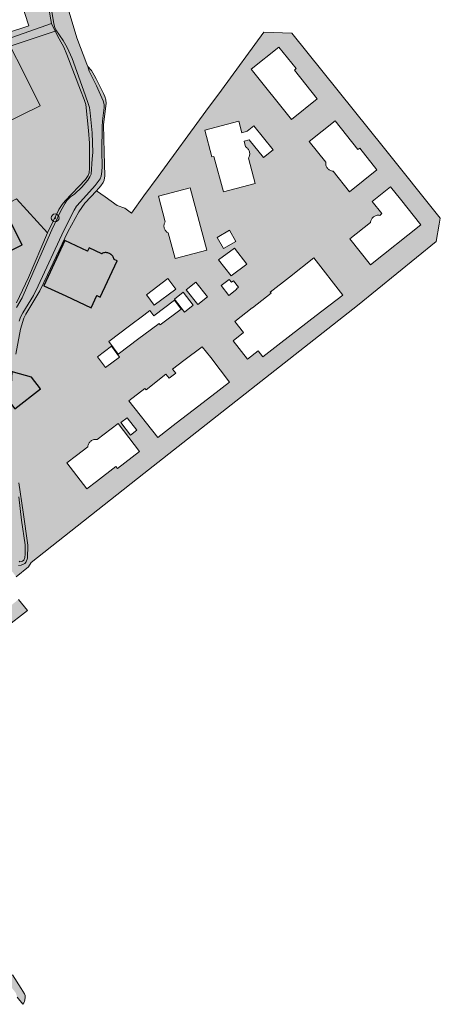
# Model space of a CAD drawing. Header units: metres. Extents: x 90041 to 92106, y 463990 to 466167.
# Tile 1015 of 1021: x 91468 to 91576, y 465233 to 465487. Entities that reach past the tile are written whole.
import ezdxf

# ---------------------------------------------------------------- set-up
doc = ezdxf.new("R2010")
doc.units = ezdxf.units.M
doc.layers.get('0').update_dxf_attribs({"lineweight": 13})
for name, color, linetype, lineweight in [('B-WE-GR-BEPLANTING_CULTUUR_BOSPLANTSOEN-GV', 90, 'Continuous', 13), ('B-WE-GR-BOOM-S', 90, 'Continuous', 13), ('B-WE-IE-TERREINAFSCHEIDING_KUNSTMATIG_HEKWERK-G', 20, 'IE-TERREINAFSCHEIDING_KUNSTMATIG-SO', 13), ('B-WE-OG-BEBOUWING-GV', 7, 'Continuous', 25), ('B-WE-OG-TERREIN_BEGROEID-GV', 7, 'Continuous', 13), ('B-WE-OG-TERREIN_ERF-GV', 7, 'Continuous', 13), ('B-WE-OG-TERREIN_OEVER-GV', 7, 'Continuous', 13), ('B-WE-OG-WATER_SLOOT-GV', 120, 'Continuous', 13), ('B-WE-OG-WEG-GV', 7, 'Continuous', 13)]:
    doc.layers.add(name, color=color, linetype=linetype, lineweight=lineweight)
for name, color, linetype, lineweight, true_color, plot, transparency in [('B-WE-GR-BEPLANTING_CULTUUR_BOSPLANTSOEN-V', 7, 'Continuous', 13, 0x8ca800, False, 0.8), ('B-WE-OG-BEBOUWING-V', 7, 'Continuous', 25, 0xcc646e, False, 0.8), ('B-WE-OG-TERREIN_BEGROEID-V', 7, 'Continuous', 13, 0xc9eb70, False, 0.8), ('B-WE-OG-TERREIN_ERF-V', 7, 'Continuous', 13, 0xffffff, False, 0.8), ('B-WE-OG-TERREIN_OEVER-V', 7, 'Continuous', 13, 0xc9eb70, False, 0.8), ('B-WE-OG-WATER_SLOOT-V', 7, 'Continuous', 13, 0x73e9ff, False, 0.8), ('B-WE-OG-WEG-V', 7, 'Continuous', 13, 0xffffff, False, 0.8)]:
    doc.layers.add(name, color=color, linetype=linetype, lineweight=lineweight, true_color=true_color, plot=plot, transparency=transparency)
doc.styles.add('NLCS-ISO', font='NLCS-ISO.TTF')
doc.linetypes.add('IE-TERREINAFSCHEIDING_KUNSTMATIG-SO', pattern='A,4,[82,NLCS.SHX,S=0.75,R=90,X=0,Y=0],4,-2', length=10)

# ---------------------------------------------------------------- blocks, each defined once
blk = doc.blocks.new('SGR-BOOM_GBKN-SO')
at = {"linetype": 'ByBlock', "lineweight": 18}
h = blk.add_hatch(color=0, dxfattribs=at)
h.dxf.hatch_style = 1
edge = h.paths.add_edge_path()
edge.add_arc((0, 0), 0.25, 0, 360)
at = {"color": 0, "linetype": 'ByBlock', "lineweight": 18}
for radius in [2, 0.25]:
    blk.add_circle((0, 0), radius, dxfattribs=at)
at = {"color": 0, "linetype": 'ByBlock', "lineweight": 18, "style": 'NLCS-ISO'}
blk.add_attdef('SOORT', (2.5, 0), '', height=1.5, dxfattribs=at)

msp = doc.modelspace()

# ---------------------------------------------------------------- hatches: boundary and pattern name
at = {"layer": 'B-WE-GR-BEPLANTING_CULTUUR_BOSPLANTSOEN-V'}
msp.add_hatch(color=256, dxfattribs=at).paths.add_polyline_path([(91485.958, 465455.323), (91485.738, 465458.58), (91485.001, 465465.27), (91484.636, 465466.622), (91483.642, 465468.995), (91480.152, 465478.217), (91479.381, 465480.068), (91478.124, 465482.238), (91477.159, 465484.188), (91465.506, 465480.371), (91468.834, 465473.778), (91473.267, 465464.939), (91448.497, 465452.781), (91445.775, 465451.375), (91454.602, 465434.439), (91467.151, 465440.941), (91475.174, 465432.186), (91478.037, 465438.207), (91478.924, 465439.462), (91479.667, 465440.456), (91484.976, 465445.939), (91485.623, 465446.981), (91485.865, 465447.693), (91485.967, 465448.857)])
at = {"layer": 'B-WE-OG-BEBOUWING-V'}
for points in [[(91445.946, 465414.248), (91446.93, 465414.749), (91447.582, 465413.469), (91443.051, 465411.197), (91442.76, 465410.917), (91442.519, 465410.626), (91442.388, 465410.396), (91442.297, 465409.874), (91442.416, 465409.112), (91443.734, 465406.709), (91441.428, 465405.534), (91440.912, 465406.547), (91433.671, 465402.859), (91433.483, 465402.763), (91435.581, 465398.644), (91442.732, 465402.287), (91442.919, 465401.921), (91449.223, 465405.132), (91449.811, 465403.976), (91453.207, 465405.706), (91453.736, 465404.666), (91461.409, 465408.574), (91457.054, 465417.123), (91458.76, 465417.992), (91459.257, 465417.017), (91466.428, 465420.67), (91463.465, 465426.488), (91468.613, 465429.111), (91465.878, 465434.482), (91448.257, 465425.506), (91448.993, 465424.062), (91442.605, 465420.808)], [(91474.189, 465418.542), (91479.876, 465415.894), (91486.385, 465412.862), (91487.855, 465416.043), (91488.765, 465415.623), (91493.124, 465424.934), (91492.314, 465425.304), (91492.26, 465425.525), (91492.184, 465425.74), (91492.086, 465425.945), (91491.966, 465426.139), (91491.827, 465426.319), (91491.67, 465426.484), (91491.587, 465426.554), (91491.496, 465426.631), (91491.308, 465426.759), (91491.107, 465426.867), (91490.897, 465426.953), (91490.678, 465427.017), (91490.569, 465427.037), (91490.454, 465427.057), (91490.227, 465427.074), (91489.999, 465427.066), (91489.774, 465427.035), (91489.553, 465426.981), (91489.339, 465426.903), (91489.134, 465426.804), (91485.863, 465428.304), (91485.473, 465427.464), (91479.626, 465430.222)], [(91466.384, 465396.237), (91465.905, 465396.368), (91465.511, 465388.294), (91465.837, 465387.873), (91466.696, 465386.764), (91473.375, 465391.941), (91471.034, 465394.962)]]:
    msp.add_hatch(color=256, dxfattribs=at).paths.add_polyline_path(points)
at = {"layer": 'B-WE-OG-TERREIN_BEGROEID-V'}
msp.add_hatch(color=256, dxfattribs=at).paths.add_polyline_path([(91469.975, 465334.737), (91467.621, 465337.577), (91466.658, 465336.778), (91465.681, 465335.995), (91464.691, 465335.228), (91463.688, 465334.479), (91462.673, 465333.746), (91461.646, 465333.031), (91460.606, 465332.333), (91459.555, 465331.652), (91458.493, 465330.99), (91457.42, 465330.345), (91456.336, 465329.719), (91455.241, 465329.111), (91454.137, 465328.521), (91453.467, 465328.178), (91453.023, 465327.951), (91451.899, 465327.399), (91450.766, 465326.866), (91449.433, 465326.3), (91448.894, 465326.021), (91448.364, 465325.725), (91447.843, 465325.413), (91447.331, 465325.086), (91446.83, 465324.743), (91448.987, 465321.849), (91449.568, 465322.31), (91450.162, 465322.754), (91450.769, 465323.181), (91451.388, 465323.59), (91452.019, 465323.98), (91452.661, 465324.352), (91453.314, 465324.705), (91453.976, 465325.039), (91454.648, 465325.353), (91455.329, 465325.648), (91458.114, 465326.781), (91458.77, 465327.041), (91459.417, 465327.322), (91460.055, 465327.621), (91460.684, 465327.941), (91461.303, 465328.279), (91461.912, 465328.636), (91462.509, 465329.012), (91463.094, 465329.406), (91463.667, 465329.817), (91464.227, 465330.246)])
at = {"layer": 'B-WE-OG-TERREIN_ERF-V'}
h = msp.add_hatch(color=256, dxfattribs=at)
h.paths.add_polyline_path([(91429.59, 465419.113), (91435.967, 465422.395), (91435.95, 465422.452), (91435.996, 465423.235), (91435.985, 465424.222), (91444.292, 465428.479), (91443.745, 465429.547), (91446.326, 465430.869), (91446.873, 465429.801), (91454.633, 465434.38), (91454.602, 465434.439), (91445.775, 465451.375), (91448.497, 465452.781), (91473.267, 465464.939), (91468.834, 465473.778), (91465.506, 465480.371), (91477.159, 465484.188), (91476.174, 465486.18), (91432.988, 465470.999), (91432.054, 465470.671), (91421.669, 465492.006), (91406.242, 465484.043), (91411.209, 465474.203), (91405.2, 465471.294), (91404.205, 465473.365), (91395.712, 465469.052), (91393.749, 465473.006), (91391.936, 465476.658), (91391.061, 465478.42), (91390.971, 465478.602), (91382.894, 465474.592), (91383.01, 465474.359), (91384.294, 465471.773), (91378.707, 465468.999), (91385.339, 465455.642), (91381.46, 465453.716), (91380.066, 465457.948), (91379.79, 465458.787), (91374.644, 465457.021), (91375.043, 465455.809), (91372.982, 465455.081), (91372.897, 465455.342), (91372.67, 465455.266), (91361.567, 465451.552), (91364.2, 465443.14), (91364.913, 465443.198), (91365.628, 465443.234), (91366.343, 465443.249), (91367.058, 465443.241), (91367.773, 465443.213), (91368.487, 465443.162), (91369.199, 465443.09), (91369.908, 465442.996), (91370.614, 465442.881), (91371.316, 465442.744), (91372.014, 465442.586), (91372.707, 465442.407), (91371.196, 465437.522), (91371.737, 465437.337), (91372.27, 465437.13), (91372.795, 465436.902), (91373.31, 465436.654), (91373.816, 465436.386), (91374.31, 465436.098), (91374.792, 465435.791), (91375.262, 465435.465), (91375.719, 465435.121), (91376.162, 465434.759), (91376.59, 465434.38), (91377.003, 465433.984), (91377.4, 465433.572), (91377.78, 465433.145), (91378.144, 465432.704), (91378.489, 465432.248), (91378.816, 465431.779), (91379.125, 465431.297), (91379.414, 465430.804), (91379.684, 465430.3), (91379.934, 465429.785), (91380.163, 465429.261), (91380.371, 465428.728), (91380.558, 465428.188), (91380.725, 465427.634), (91380.87, 465427.074), (91380.993, 465426.509), (91381.093, 465425.939), (91381.17, 465425.366), (91381.225, 465424.79), (91381.256, 465424.212), (91381.264, 465423.634), (91381.249, 465423.055), (91381.211, 465422.478), (91381.15, 465421.903), (91381.066, 465421.331), (91380.959, 465420.762), (91380.83, 465420.198), (91380.678, 465419.64), (91380.505, 465419.088), (91380.309, 465418.544), (91380.092, 465418.008), (91379.853, 465417.481), (91379.594, 465416.964), (91379.314, 465416.457), (91379.014, 465415.962), (91378.695, 465415.48), (91378.357, 465415.011), (91378, 465414.555), (91377.626, 465414.114), (91377.234, 465413.689), (91376.825, 465413.279), (91376.401, 465412.886), (91375.961, 465412.511), (91375.506, 465412.153), (91375.038, 465411.813), (91374.556, 465411.493), (91374.062, 465411.192), (91374.148, 465411.015), (91377.381, 465404.411), (91393.548, 465412.324), (91396.038, 465406.48), (91390.595, 465403.701), (91391.494, 465401.722), (91394.503, 465403.219), (91396.246, 465401.775), (91405.065, 465391.001), (91410.401, 465394.737), (91422.288, 465403.706), (91421.081, 465406.036), (91412.559, 465422.491), (91412.96, 465422.698), (91412.006, 465424.743), (91410.725, 465424.064), (91408.985, 465423.218), (91408.953, 465423.283), (91405.891, 465429.386), (91407.536, 465430.247), (91407.944, 465430.459), (91408.653, 465430.826), (91411.271, 465432.183), (91410.559, 465433.69), (91410.199, 465433.505), (91393.841, 465465.479), (91400.008, 465468.541), (91401.371, 465465.851), (91406.669, 465468.586), (91406.211, 465469.191), (91412.424, 465472.19), (91417.949, 465461.275), (91423.213, 465464.049), (91425.284, 465459.927), (91432.976, 465463.792), (91433.569, 465462.626), (91437.256, 465455.37), (91439.665, 465450.583), (91432.324, 465446.853), (91434.147, 465443.043), (91423.374, 465437.639), (91427.406, 465429.65), (91420.899, 465426.404), (91423.566, 465421.294), (91427.533, 465423.129)])
h.paths.add_polyline_path([(91383.754, 465473.305), (91386.284, 465474.615), (91387.708, 465471.867), (91385.177, 465470.556)], flags=16)
h.paths.add_polyline_path([(91450.759, 465457.022), (91447.26, 465455.189), (91440.662, 465467.787), (91454.895, 465475.241), (91458.255, 465468.825), (91461.699, 465470.629), (91466.067, 465462.289), (91451.889, 465454.864)], flags=16)
h = msp.add_hatch(color=256, dxfattribs=at)
h.paths.add_polyline_path([(91576.18, 465434.419), (91576.445, 465435.941), (91562.062, 465453.936), (91538.175, 465483.721), (91530.937, 465483.975), (91519.991, 465468.982), (91515.98, 465463.531), (91503.722, 465446.738), (91500, 465441.709), (91496.765, 465437.291), (91495.123, 465438.511), (91493.127, 465439.235), (91490.026, 465441.486), (91487.752, 465443.058), (91484.798, 465439.832), (91483.241, 465437.63), (91480.404, 465432.417), (91475.143, 465421.345), (91473.185, 465417.223), (91469.561, 465411.23), (91469.009, 465410.14), (91468.208, 465407.316), (91467.005, 465400.834), (91466.384, 465396.237), (91471.034, 465394.962), (91473.375, 465391.941), (91466.696, 465386.764), (91465.837, 465387.873), (91465.575, 465383.752), (91465.521, 465382.683), (91466.088, 465378.092), (91466.935, 465372.43), (91467.764, 465367.719), (91468.86, 465360.153), (91470.047, 465351.637), (91470.003, 465348.238), (91469.665, 465347.29), (91469.306, 465346.887), (91468.353, 465346.441), (91467.663, 465346.327), (91467.332, 465346.543), (91467.045, 465348.471), (91464.603, 465346.695), (91467.058, 465343.431), (91470.251, 465346.046), (91470.885, 465347.159), (91500, 465370.075), (91555.079, 465413.427), (91575.397, 465429.925)])
h.paths.add_polyline_path([(91563.6, 465444.09), (91566.146, 465440.889), (91571.445, 465434.229), (91558.419, 465423.964), (91553.12, 465430.611), (91558.459, 465434.825), (91558.482, 465435.036), (91558.526, 465435.243), (91558.593, 465435.444), (91558.68, 465435.637), (91558.787, 465435.82), (91558.914, 465435.99), (91559.057, 465436.146), (91559.216, 465436.286), (91559.39, 465436.409), (91559.575, 465436.512), (91559.77, 465436.595), (91559.973, 465436.656), (91560.181, 465436.696), (91560.392, 465436.714), (91560.604, 465436.709), (91560.814, 465436.682), (91561.397, 465437.142), (91558.831, 465440.295)], flags=16)
h.paths.add_polyline_path([(91527.692, 465474.404), (91534.802, 465480.096), (91539.253, 465474.556), (91538.813, 465474.176), (91544.715, 465466.785), (91538.065, 465461.444)], flags=16)
h.paths.add_polyline_path([(91490.101, 465397.459), (91488.051, 465400.228), (91491.619, 465402.908), (91493.687, 465400.113)], flags=16)
h.paths.add_polyline_path([(91479.876, 465415.894), (91474.189, 465418.542), (91479.626, 465430.222), (91485.473, 465427.464), (91485.863, 465428.304), (91489.134, 465426.804), (91489.339, 465426.903), (91489.553, 465426.981), (91489.774, 465427.035), (91489.999, 465427.066), (91490.227, 465427.074), (91490.454, 465427.057), (91490.569, 465427.037), (91490.678, 465427.017), (91490.897, 465426.953), (91491.107, 465426.867), (91491.308, 465426.759), (91491.496, 465426.631), (91491.587, 465426.554), (91491.67, 465426.484), (91491.827, 465426.319), (91491.966, 465426.139), (91492.086, 465425.945), (91492.184, 465425.74), (91492.26, 465425.525), (91492.314, 465425.304), (91493.124, 465424.934), (91488.765, 465415.623), (91487.855, 465416.043), (91486.385, 465412.862)], flags=16)
h.paths.add_polyline_path([(91522.6, 465419.413), (91523.07, 465419.772), (91524.376, 465418.15), (91523.865, 465417.759), (91523.97, 465417.62), (91521.891, 465416.032), (91519.944, 465418.583), (91522.022, 465420.169)], flags=16)
h.paths.add_polyline_path([(91495.673, 465384.464), (91498.152, 465381.229), (91496.565, 465380.012), (91494.086, 465383.247)], flags=16)
h.paths.add_polyline_path([(91523.726, 465429.925), (91520.517, 465428.101), (91518.866, 465431.003), (91522.076, 465432.828)], flags=16)
h.paths.add_polyline_path([(91493.331, 465382.977), (91498.861, 465375.749), (91493.201, 465371.408), (91492.791, 465371.868), (91487.791, 465368.007), (91485.322, 465366.116), (91480.151, 465372.866), (91482.62, 465374.757), (91485.547, 465377.005), (91485.573, 465377.217), (91485.621, 465377.424), (91485.691, 465377.626), (91485.782, 465377.819), (91485.892, 465378.001), (91486.022, 465378.171), (91486.168, 465378.326), (91486.33, 465378.464), (91486.506, 465378.585), (91486.694, 465378.686), (91486.891, 465378.767), (91487.096, 465378.827), (91487.306, 465378.865), (91487.519, 465378.88), (91487.732, 465378.873), (91487.943, 465378.843)], flags=16)
h.paths.add_polyline_path([(91517.484, 465390.123), (91512.745, 465386.463), (91508.352, 465383.07), (91503.573, 465379.379), (91496.11, 465388.861), (91500.272, 465392.056), (91500.558, 465391.679), (91505.671, 465395.748), (91506.531, 465394.672), (91508.219, 465396.015), (91507.406, 465397.037), (91510.338, 465399.239), (91515.058, 465402.785), (91517.228, 465400.007), (91522.106, 465393.692)], flags=16)
h.paths.add_polyline_path([(91504.228, 465408.42), (91503.929, 465408.819), (91500, 465405.868), (91498.703, 465404.894), (91493.38, 465400.896), (91490.929, 465404.159), (91496.252, 465408.157), (91500, 465410.972), (91501.55, 465412.136), (91502.567, 465410.781), (91507.894, 465414.781), (91509.626, 465412.475)], flags=16)
h.paths.add_polyline_path([(91532.805, 465416.59), (91532.575, 465416.886), (91537.531, 465420.766), (91543.847, 465425.71), (91551.337, 465416.137), (91544.467, 465410.893), (91539.915, 465407.352), (91535.339, 465403.792), (91530.711, 465400.192), (91529.501, 465401.747), (91526.691, 465399.561), (91522.983, 465404.328), (91525.706, 465406.446), (91523.465, 465409.327), (91527.962, 465412.824), (91528.004, 465412.857)], flags=16)
h.paths.add_polyline_path([(91510.929, 465417.472), (91513.369, 465419.425), (91516.388, 465415.653), (91513.948, 465413.7)], flags=16)
h.paths.add_polyline_path([(91510.482, 465411.74), (91507.886, 465415.072), (91510.154, 465416.838), (91512.749, 465413.506)], flags=16)
h.paths.add_polyline_path([(91526.95, 465451.469), (91528.668, 465444.889), (91520.515, 465442.74), (91518.074, 465451.9), (91517.494, 465451.76), (91515.683, 465458.641), (91524.474, 465460.952), (91525.24, 465458.02), (91526.6, 465458.375), (91528.33, 465459.777), (91533.341, 465453.597), (91530.88, 465451.602), (91527.19, 465456.153), (91525.82, 465455.795), (91526.192, 465454.372), (91526.376, 465454.267), (91526.549, 465454.143), (91526.707, 465454.002), (91526.849, 465453.844), (91526.973, 465453.673), (91527.079, 465453.489), (91527.165, 465453.294), (91527.229, 465453.092), (91527.272, 465452.885), (91527.292, 465452.673), (91527.29, 465452.461), (91527.265, 465452.251), (91527.218, 465452.044), (91527.149, 465451.843), (91527.06, 465451.651)], flags=16)
h.paths.add_polyline_path([(91505.51, 465435.037), (91503.754, 465441.607), (91511.964, 465443.809), (91516.257, 465427.747), (91508.04, 465425.568), (91506.284, 465432.139), (91506.099, 465432.243), (91505.926, 465432.366), (91505.767, 465432.506), (91505.624, 465432.663), (91505.499, 465432.834), (91505.392, 465433.017), (91505.306, 465433.211), (91505.24, 465433.413), (91505.196, 465433.62), (91505.175, 465433.831), (91505.176, 465434.043), (91505.2, 465434.254), (91505.245, 465434.461), (91505.313, 465434.662), (91505.401, 465434.855)], flags=16)
h.paths.add_polyline_path([(91549.316, 465461.055), (91555.208, 465453.665), (91555.688, 465454.035), (91560.119, 465448.465), (91552.999, 465442.794), (91548.778, 465448.094), (91548.57, 465448.123), (91548.366, 465448.173), (91548.168, 465448.243), (91547.978, 465448.333), (91547.799, 465448.441), (91547.631, 465448.567), (91547.477, 465448.71), (91547.338, 465448.867), (91547.216, 465449.038), (91547.111, 465449.22), (91547.026, 465449.412), (91546.96, 465449.611), (91546.915, 465449.816), (91546.891, 465450.025), (91546.888, 465450.235), (91546.907, 465450.444), (91542.666, 465455.764)], flags=16)
h.paths.add_polyline_path([(91522.489, 465421.044), (91519.277, 465425.176), (91523.393, 465428.227), (91526.573, 465424.127)], flags=16)
h.paths.add_polyline_path([(91500.659, 465416.21), (91506.137, 465420.382), (91508.206, 465417.68), (91502.677, 465413.475), (91502.642, 465413.522), (91500.766, 465416.064)], flags=16)
h = msp.add_hatch(color=256, dxfattribs=at)
h.paths.add_polyline_path([(91461.735, 465385.486), (91461.695, 465386.936), (91463.118, 465398.67), (91464.722, 465408.786), (91465.039, 465410.116), (91467.107, 465414.144), (91470.258, 465420.687), (91475.174, 465432.186), (91467.151, 465440.941), (91454.602, 465434.439), (91454.633, 465434.38), (91446.873, 465429.801), (91447.641, 465428.403), (91435.967, 465422.395), (91437.188, 465418.355), (91437.392, 465415.923), (91437.429, 465414.559), (91436.885, 465413.144), (91433.072, 465408.751), (91433, 465408.235), (91433.18, 465407.84), (91433.791, 465407.844), (91445.946, 465414.248), (91442.605, 465420.808), (91448.993, 465424.062), (91448.257, 465425.506), (91465.878, 465434.482), (91468.613, 465429.111), (91463.465, 465426.488), (91466.428, 465420.67), (91459.257, 465417.017), (91458.76, 465417.992), (91457.054, 465417.123), (91461.409, 465408.574), (91453.736, 465404.666), (91453.207, 465405.706), (91449.811, 465403.976), (91449.223, 465405.132), (91442.919, 465401.921), (91442.732, 465402.287), (91435.581, 465398.644), (91433.483, 465402.763), (91433.671, 465402.859), (91433, 465404.131), (91432.207, 465403.895), (91433.933, 465397.729), (91428.501, 465396.209), (91426.841, 465402.137), (91426.662, 465402.042), (91425.307, 465400.815), (91424.322, 465399.779), (91410.39, 465385.133), (91412.255, 465381.839), (91414.867, 465383.278), (91422.536, 465368.013), (91419.191, 465364.348), (91421.055, 465361.837), (91424.367, 465365.455), (91437.838, 465339.244), (91435.343, 465338.201), (91435.273, 465334.561), (91435.35, 465333.867), (91435.449, 465333.175), (91435.572, 465332.487), (91435.718, 465331.804), (91435.886, 465331.126), (91436.076, 465330.453), (91436.289, 465329.788), (91438.51, 465325.753), (91461.252, 465344.26), (91462.218, 465344.962), (91464.603, 465346.695), (91467.045, 465348.471), (91466.943, 465349.159), (91465.468, 465361.243), (91464.602, 465367.499), (91461.861, 465382.633)])
h.paths.add_polyline_path([(91456.493, 465375.886), (91461.249, 465376.636), (91462.827, 465366.625), (91458.071, 465365.875)], flags=16)
h.paths.add_polyline_path([(91450.896, 465346.936), (91449.004, 465349.4), (91446.611, 465347.562), (91441.555, 465354.211), (91446.826, 465358.207), (91448.145, 465356.468), (91456.177, 465362.637), (91459.268, 465358.612), (91456.835, 465356.743), (91459.37, 465353.444)], flags=16)
at = {"layer": 'B-WE-OG-TERREIN_OEVER-V'}
for points in [[(91479.665, 465439.854), (91480.097, 465440.564), (91481.077, 465441.462), (91482.126, 465442.169), (91483.967, 465443.988), (91485.499, 465445.786), (91486.098, 465446.614), (91486.387, 465447.302), (91486.696, 465451.27), (91486.824, 465452.885), (91486.687, 465458.02), (91486.18, 465463.102), (91485.971, 465464.503), (91485.527, 465465.779), (91484.418, 465468.956), (91481.531, 465477.132), (91480.234, 465479.976), (91479.153, 465481.832), (91477.26, 465484.582), (91477.062, 465485.129), (91476.768, 465486.066), (91476.16, 465489.804), (91475.87, 465491.025), (91475.541, 465491.445), (91475.087, 465492.151), (91474.602, 465494.023), (91473.269, 465497.747), (91471.648, 465501.295), (91470.451, 465503.904), (91469.666, 465506.402), (91468.306, 465510.101), (91467.216, 465512.915), (91465.277, 465517.504), (91464.693, 465519.662), (91464.071, 465521.096), (91462.631, 465524.641), (91460.934, 465528.319), (91460.021, 465530.897), (91458.553, 465534.287), (91455.81, 465540.288), (91453.866, 465544.617), (91451.927, 465549.232), (91449.966, 465554.08), (91448.181, 465558.614), (91447.14, 465561.298), (91446.93, 465562.57), (91446.489, 465565.554), (91446.597, 465565.811), (91450.898, 465567.548), (91454.621, 465568.855), (91458.947, 465570.54), (91461.529, 465571.66), (91464.652, 465572.693), (91467.8, 465573.648), (91469.182, 465574.22), (91472.752, 465575.607), (91474.654, 465576.377), (91475.538, 465576.62), (91476.398, 465576.942), (91477.073, 465577.034), (91477.333, 465577.133), (91477.443, 465577.493), (91477.584, 465578.164), (91477.409, 465578.503), (91476.084, 465579.743), (91473.625, 465581.804), (91470.918, 465583.947), (91469.355, 465584.802), (91464.655, 465586.928), (91462.25, 465588.523), (91460.814, 465589.298), (91458.504, 465590.451), (91452.656, 465593.502), (91447.213, 465596.003), (91439.77, 465599.626), (91437.437, 465600.909), (91436.407, 465601.237), (91435.866, 465601.237), (91435.941, 465601.063), (91436.542, 465601.002), (91441.314, 465598.59), (91448.581, 465595.229), (91454.253, 465592.44), (91460.178, 465589.412), (91463.431, 465587.467), (91465.793, 465586.313), (91469.822, 465584.38), (91470.564, 465583.875), (91474.653, 465580.777), (91477.021, 465578.562), (91477.145, 465578.223), (91477.006, 465577.708), (91476.795, 465577.427), (91475.884, 465577.21), (91474.897, 465576.968), (91474.194, 465576.721), (91470.543, 465575.102), (91466.948, 465573.793), (91464.972, 465573.205), (91460.101, 465571.478), (91456.322, 465569.965), (91452.854, 465568.446), (91450.982, 465567.96), (91449.158, 465567.267), (91446.551, 465566.148), (91446.077, 465565.664), (91446.047, 465565.432), (91446.126, 465564.007), (91446.234, 465562.815), (91446.45, 465561.776), (91448.429, 465556.513), (91452.721, 465545.75), (91455.631, 465538.945), (91458.96, 465530.942), (91460.773, 465526.485), (91462.057, 465524.392), (91462.361, 465523.744), (91463.43, 465521.469), (91464.66, 465517.799), (91467.267, 465511.387), (91469.293, 465505.788), (91469.805, 465504.07), (91471.98, 465499.555), (91473.788, 465494.814), (91474.979, 465491.894), (91475.328, 465491.138), (91475.958, 465487.115), (91476.174, 465486.18), (91477.159, 465484.188), (91478.124, 465482.238), (91479.381, 465480.068), (91480.152, 465478.217), (91483.642, 465468.995), (91484.636, 465466.622), (91485.001, 465465.27), (91485.738, 465458.58), (91485.958, 465455.323), (91485.967, 465448.857), (91485.865, 465447.693), (91485.623, 465446.981), (91484.976, 465445.939), (91479.667, 465440.456), (91478.924, 465439.462), (91478.037, 465438.207), (91475.174, 465432.186), (91470.258, 465420.687), (91467.107, 465414.144), (91465.039, 465410.116), (91464.722, 465408.786), (91463.118, 465398.67), (91461.695, 465386.936), (91461.735, 465385.486), (91461.861, 465382.633), (91464.602, 465367.499), (91465.468, 465361.243), (91466.943, 465349.159), (91467.045, 465348.471), (91467.332, 465346.543), (91467.663, 465346.327), (91468.353, 465346.441), (91469.306, 465346.887), (91469.665, 465347.29), (91470.003, 465348.238), (91470.047, 465351.637), (91468.86, 465360.153), (91467.764, 465367.719), (91466.935, 465372.43), (91466.088, 465378.092), (91465.521, 465382.683), (91465.575, 465383.752), (91465.837, 465387.873), (91465.511, 465388.294), (91465.905, 465396.368), (91466.384, 465396.237), (91467.005, 465400.834), (91468.208, 465407.316), (91469.009, 465410.14), (91469.561, 465411.23), (91473.185, 465417.223), (91475.143, 465421.345), (91480.404, 465432.417), (91483.241, 465437.63), (91484.798, 465439.832), (91487.752, 465443.058), (91488.912, 465444.324), (91489.488, 465445.176), (91489.728, 465445.769), (91489.902, 465446.861), (91489.723, 465452.924), (91489.579, 465460.13), (91490.259, 465465.516), (91490.198, 465466.475), (91489.928, 465467.333), (91489.559, 465468.139), (91487.728, 465471.875), (91487.177, 465472.868), (91486.446, 465474.071), (91485.504, 465475.078), (91485.9, 465473.873), (91487.802, 465470.114), (91489.495, 465466.202), (91489.712, 465465.318), (91489.776, 465464.515), (91489.303, 465461.107), (91489.25, 465459.529), (91489.155, 465453.228), (91489.204, 465449.282), (91489.149, 465447.999), (91488.999, 465446.788), (91488.757, 465446.076), (91487.416, 465444.372), (91483.612, 465440.164), (91482.631, 465439.052), (91482.008, 465438.057), (91479.362, 465432.796), (91472.766, 465418.477), (91471.492, 465416.037), (91468.78, 465411.512), (91468.156, 465410.423), (91467.793, 465409.403), (91467.132, 465406.031), (91466.542, 465402.707), (91465.616, 465394.773), (91465.304, 465390.092), (91464.966, 465385.079), (91464.905, 465382.893), (91465.335, 465379.182), (91466.348, 465373.4), (91467.218, 465367.809), (91467.744, 465364.098), (91468.398, 465358.033), (91469.383, 465351.681), (91469.369, 465349.256), (91469.292, 465348.401), (91469.074, 465347.713), (91468.669, 465347.43), (91468.002, 465347.315), (91467.861, 465347.435), (91467.583, 465348.696), (91465.418, 465364.825), (91465.332, 465366.37), (91464.504, 465371.153), (91463.359, 465378.623), (91462.622, 465386.685), (91462.905, 465390.51), (91463.868, 465400.75), (91465.944, 465410.293), (91466.595, 465411.929), (91467.124, 465412.924), (91468.589, 465415.412), (91471.624, 465422.359), (91476.273, 465432.957), (91478.584, 465437.887)], [(91434.949, 465281.191), (91433.564, 465280.077), (91433.919, 465279.999), (91434.201, 465279.781), (91436.897, 465276.028), (91440.997, 465270.968), (91444.974, 465265.695), (91446.485, 465264.012), (91449.761, 465259.358), (91452.64, 465255.8), (91453.002, 465255.287), (91454.645, 465252.959), (91455.891, 465250.718), (91459.079, 465246.685), (91463.061, 465241.097), (91466.977, 465236.059), (91467.329, 465235.011), (91468.783, 465233.138), (91469.02, 465233.495), (91469.236, 465233.898), (91469.384, 465234.848), (91469.34, 465235.371), (91469.2, 465235.871), (91468.328, 465237.207), (91466.138, 465240.738), (91464.464, 465242.958), (91461.208, 465247.184), (91456.468, 465253.701), (91449.555, 465262.488), (91445.946, 465267.215), (91445.033, 465268.408), (91440.906, 465274.045), (91435.784, 465280.549)]]:
    msp.add_hatch(color=256, dxfattribs=at).paths.add_polyline_path(points)
at = {"layer": 'B-WE-OG-WATER_SLOOT-V'}
msp.add_hatch(color=256, dxfattribs=at).paths.add_polyline_path([(91464.642, 465591.096), (91459.867, 465593.429), (91450.401, 465598.24), (91444.165, 465601.298), (91439.617, 465604.144), (91438.636, 465604.841), (91436.727, 465603.941), (91433.956, 465602.811), (91435.866, 465601.237), (91436.407, 465601.237), (91437.437, 465600.909), (91439.77, 465599.626), (91447.213, 465596.003), (91452.656, 465593.502), (91458.504, 465590.451), (91460.814, 465589.298), (91462.25, 465588.523), (91464.655, 465586.928), (91469.355, 465584.802), (91470.918, 465583.947), (91473.625, 465581.804), (91476.084, 465579.743), (91477.409, 465578.503), (91477.584, 465578.164), (91477.443, 465577.493), (91477.333, 465577.133), (91477.073, 465577.034), (91476.398, 465576.942), (91475.538, 465576.62), (91474.654, 465576.377), (91472.752, 465575.607), (91469.182, 465574.22), (91467.8, 465573.648), (91464.652, 465572.693), (91461.529, 465571.66), (91458.947, 465570.54), (91454.621, 465568.855), (91450.898, 465567.548), (91446.597, 465565.811), (91446.489, 465565.554), (91446.93, 465562.57), (91447.14, 465561.298), (91448.181, 465558.614), (91449.966, 465554.08), (91451.927, 465549.232), (91453.866, 465544.617), (91455.81, 465540.288), (91458.553, 465534.287), (91460.021, 465530.897), (91460.934, 465528.319), (91462.631, 465524.641), (91464.071, 465521.096), (91464.693, 465519.662), (91465.277, 465517.504), (91467.216, 465512.915), (91468.306, 465510.101), (91469.666, 465506.402), (91470.451, 465503.904), (91471.648, 465501.295), (91473.269, 465497.747), (91474.602, 465494.023), (91475.087, 465492.151), (91475.541, 465491.445), (91475.87, 465491.025), (91476.16, 465489.804), (91476.768, 465486.066), (91477.062, 465485.129), (91477.26, 465484.582), (91479.153, 465481.832), (91480.234, 465479.976), (91481.531, 465477.132), (91484.418, 465468.956), (91485.527, 465465.779), (91485.971, 465464.503), (91486.18, 465463.102), (91486.687, 465458.02), (91486.824, 465452.885), (91486.696, 465451.27), (91486.387, 465447.302), (91486.098, 465446.614), (91485.499, 465445.786), (91483.967, 465443.988), (91482.126, 465442.169), (91481.077, 465441.462), (91480.097, 465440.564), (91479.665, 465439.854), (91478.584, 465437.887), (91476.273, 465432.957), (91471.624, 465422.359), (91468.589, 465415.412), (91467.124, 465412.924), (91466.595, 465411.929), (91465.944, 465410.293), (91463.868, 465400.75), (91462.905, 465390.51), (91462.622, 465386.685), (91463.359, 465378.623), (91464.504, 465371.153), (91465.332, 465366.37), (91465.418, 465364.825), (91467.583, 465348.696), (91467.861, 465347.435), (91468.002, 465347.315), (91468.669, 465347.43), (91469.074, 465347.713), (91469.292, 465348.401), (91469.369, 465349.256), (91469.383, 465351.681), (91468.398, 465358.033), (91467.744, 465364.098), (91467.218, 465367.809), (91466.348, 465373.4), (91465.335, 465379.182), (91464.905, 465382.893), (91464.966, 465385.079), (91465.304, 465390.092), (91465.616, 465394.773), (91466.542, 465402.707), (91467.132, 465406.031), (91467.793, 465409.403), (91468.156, 465410.423), (91468.78, 465411.512), (91471.492, 465416.037), (91472.766, 465418.477), (91479.362, 465432.796), (91482.008, 465438.057), (91482.631, 465439.052), (91483.612, 465440.164), (91487.416, 465444.372), (91488.757, 465446.076), (91488.999, 465446.788), (91489.149, 465447.999), (91489.204, 465449.282), (91489.155, 465453.228), (91489.25, 465459.529), (91489.303, 465461.107), (91489.776, 465464.515), (91489.712, 465465.318), (91489.495, 465466.202), (91487.802, 465470.114), (91485.9, 465473.873), (91485.504, 465475.078), (91485.31, 465475.669), (91482.737, 465482.495), (91480.434, 465490.014), (91477.816, 465497.306), (91476.471, 465500.306), (91474.285, 465505.624), (91472.765, 465509.04), (91469.934, 465515.948), (91467.786, 465521.012), (91465.732, 465525.855), (91464.589, 465528.498), (91462.845, 465532.531), (91460.805, 465537.277), (91460.645, 465537.627), (91460.11, 465538.797), (91458.111, 465543.172), (91454.671, 465550.789), (91450.612, 465559.996), (91450.167, 465561.22), (91450.121, 465561.557), (91450.182, 465562.099), (91450.401, 465562.743), (91450.748, 465563.358), (91451.17, 465563.816), (91451.746, 465564.22), (91453.612, 465564.911), (91456.357, 465565.927), (91463.676, 465568.621), (91471.569, 465571.59), (91476.778, 465573.441), (91479.414, 465574.58), (91482.764, 465575.73), (91483.126, 465576.032), (91483.907, 465578.347), (91483.843, 465578.752), (91483.527, 465580.232), (91483.249, 465580.617), (91480.357, 465582.312), (91471.395, 465587.355)])
at = {"layer": 'B-WE-OG-WEG-V'}
h = msp.add_hatch(color=256, dxfattribs=at)
h.paths.add_polyline_path([(91424.41, 465495.244), (91432.988, 465470.999), (91476.174, 465486.18), (91475.958, 465487.115), (91475.328, 465491.138), (91474.979, 465491.894), (91473.788, 465494.814), (91471.98, 465499.555), (91469.805, 465504.07), (91469.293, 465505.788), (91467.267, 465511.387), (91464.66, 465517.799), (91463.43, 465521.469), (91462.361, 465523.744), (91458.274, 465522.504), (91470.32, 465485.597), (91433.382, 465473.454), (91421.458, 465510.189), (91345.734, 465484.86), (91344.496, 465486.242), (91342.908, 465484.841), (91342.505, 465484.239), (91342.273, 465483.482), (91342.234, 465483.354), (91351.345, 465486.418), (91368.646, 465492.179), (91373.471, 465493.786), (91375.207, 465488.355), (91370.504, 465486.782), (91370.862, 465485.636), (91375.629, 465487.144), (91378.862, 465477.579), (91374.116, 465476.016), (91379.79, 465458.787), (91380.066, 465457.948), (91381.46, 465453.716), (91385.339, 465455.642), (91378.707, 465468.999), (91384.294, 465471.773), (91383.01, 465474.359), (91382.894, 465474.592), (91390.971, 465478.602), (91391.061, 465478.42)])
h.paths.add_polyline_path([(91380.408, 465477.331), (91377.825, 465485.127), (91382.973, 465486.832), (91385.555, 465479.036)], flags=16)

# ---------------------------------------------------------------- linework, layer by layer
at = {"layer": 'B-WE-GR-BEPLANTING_CULTUUR_BOSPLANTSOEN-GV', "flags": 128}
msp.add_lwpolyline([(91485.958, 465455.323), (91485.738, 465458.58), (91485.001, 465465.27), (91484.636, 465466.622), (91483.642, 465468.995), (91480.152, 465478.217), (91479.381, 465480.068), (91478.124, 465482.238), (91477.159, 465484.188), (91465.506, 465480.371), (91468.834, 465473.778), (91473.267, 465464.939), (91448.497, 465452.781), (91445.775, 465451.375), (91454.602, 465434.439), (91467.151, 465440.941), (91475.174, 465432.186), (91478.037, 465438.207), (91478.924, 465439.462), (91479.667, 465440.456), (91484.976, 465445.939), (91485.623, 465446.981), (91485.865, 465447.693), (91485.967, 465448.857)], close=True, dxfattribs=at)
at = {"layer": 'B-WE-IE-TERREINAFSCHEIDING_KUNSTMATIG_HEKWERK-G', "flags": 128}
msp.add_lwpolyline([(91468.834, 465473.778), (91473.267, 465464.939), (91448.497, 465452.781), (91445.775, 465451.375), (91454.602, 465434.439), (91454.633, 465434.38), (91446.873, 465429.801), (91447.641, 465428.403), (91435.967, 465422.395), (91429.59, 465419.113)], dxfattribs=at)
at = {"layer": 'B-WE-OG-BEBOUWING-GV', "flags": 128}
msp.add_lwpolyline([(91463.465, 465426.488), (91468.613, 465429.111), (91465.878, 465434.482)], dxfattribs=at)
for points in [[(91474.189, 465418.542), (91479.876, 465415.894), (91486.385, 465412.862), (91487.855, 465416.043), (91488.765, 465415.623), (91493.124, 465424.934), (91492.314, 465425.304), (91492.26, 465425.525), (91492.184, 465425.74), (91492.086, 465425.945), (91491.966, 465426.139), (91491.827, 465426.319), (91491.67, 465426.484), (91491.587, 465426.554), (91491.496, 465426.631), (91491.308, 465426.759), (91491.107, 465426.867), (91490.897, 465426.953), (91490.678, 465427.017), (91490.569, 465427.037), (91490.454, 465427.057), (91490.227, 465427.074), (91489.999, 465427.066), (91489.774, 465427.035), (91489.553, 465426.981), (91489.339, 465426.903), (91489.134, 465426.804), (91485.863, 465428.304), (91485.473, 465427.464), (91479.626, 465430.222)], [(91466.384, 465396.237), (91465.905, 465396.368), (91465.511, 465388.294), (91465.837, 465387.873), (91466.696, 465386.764), (91473.375, 465391.941), (91471.034, 465394.962)]]:
    msp.add_lwpolyline(points, close=True, dxfattribs=at)
at = {"layer": 'B-WE-OG-TERREIN_BEGROEID-GV', "flags": 128}
msp.add_lwpolyline([(91464.227, 465330.246), (91469.975, 465334.737), (91467.621, 465337.577)], dxfattribs=at)
at = {"layer": 'B-WE-OG-TERREIN_ERF-GV', "flags": 128}
for points in [[(91448.497, 465452.781), (91473.267, 465464.939), (91468.834, 465473.778), (91465.506, 465480.371), (91477.159, 465484.188), (91476.174, 465486.18), (91432.988, 465470.999)], [(91467.058, 465343.431), (91470.251, 465346.046), (91470.885, 465347.159), (91500, 465370.075), (91555.079, 465413.427), (91575.397, 465429.925), (91576.18, 465434.419), (91576.445, 465435.941), (91562.062, 465453.936), (91538.175, 465483.721), (91530.937, 465483.975), (91519.991, 465468.982), (91515.98, 465463.531), (91503.722, 465446.738), (91500, 465441.709), (91496.765, 465437.291), (91495.123, 465438.511), (91493.127, 465439.235), (91490.026, 465441.486), (91487.752, 465443.058), (91484.798, 465439.832), (91483.241, 465437.63), (91480.404, 465432.417), (91475.143, 465421.345), (91473.185, 465417.223), (91469.561, 465411.23), (91469.009, 465410.14), (91468.208, 465407.316), (91467.005, 465400.834)], [(91467.107, 465414.144), (91470.258, 465420.687), (91475.174, 465432.186), (91467.151, 465440.941)], [(91465.878, 465434.482), (91468.613, 465429.111), (91463.465, 465426.488)], [(91466.384, 465396.237), (91471.034, 465394.962), (91473.375, 465391.941), (91466.696, 465386.764)], [(91467.764, 465367.719), (91468.86, 465360.153), (91470.047, 465351.637), (91470.003, 465348.238), (91469.665, 465347.29), (91469.306, 465346.887), (91468.353, 465346.441), (91467.663, 465346.327)]]:
    msp.add_lwpolyline(points, dxfattribs=at)
for points in [[(91527.692, 465474.404), (91534.802, 465480.096), (91539.253, 465474.556), (91538.813, 465474.176), (91544.715, 465466.785), (91538.065, 465461.444)], [(91526.95, 465451.469), (91528.668, 465444.889), (91520.515, 465442.74), (91518.074, 465451.9), (91517.494, 465451.76), (91515.683, 465458.641), (91524.474, 465460.952), (91525.24, 465458.02), (91526.6, 465458.375), (91528.33, 465459.777), (91533.341, 465453.597), (91530.88, 465451.602), (91527.19, 465456.153), (91525.82, 465455.795), (91526.192, 465454.372), (91526.376, 465454.267), (91526.549, 465454.143), (91526.707, 465454.002), (91526.849, 465453.844), (91526.973, 465453.673), (91527.079, 465453.489), (91527.165, 465453.294), (91527.229, 465453.092), (91527.272, 465452.885), (91527.292, 465452.673), (91527.29, 465452.461), (91527.265, 465452.251), (91527.218, 465452.044), (91527.149, 465451.843), (91527.06, 465451.651)], [(91549.316, 465461.055), (91555.208, 465453.665), (91555.688, 465454.035), (91560.119, 465448.465), (91552.999, 465442.794), (91548.778, 465448.094), (91548.57, 465448.123), (91548.366, 465448.173), (91548.168, 465448.243), (91547.978, 465448.333), (91547.799, 465448.441), (91547.631, 465448.567), (91547.477, 465448.71), (91547.338, 465448.867), (91547.216, 465449.038), (91547.111, 465449.22), (91547.026, 465449.412), (91546.96, 465449.611), (91546.915, 465449.816), (91546.891, 465450.025), (91546.888, 465450.235), (91546.907, 465450.444), (91542.666, 465455.764)], [(91505.51, 465435.037), (91503.754, 465441.607), (91511.964, 465443.809), (91516.257, 465427.747), (91508.04, 465425.568), (91506.284, 465432.139), (91506.099, 465432.243), (91505.926, 465432.366), (91505.767, 465432.506), (91505.624, 465432.663), (91505.499, 465432.834), (91505.392, 465433.017), (91505.306, 465433.211), (91505.24, 465433.413), (91505.196, 465433.62), (91505.175, 465433.831), (91505.176, 465434.043), (91505.2, 465434.254), (91505.245, 465434.461), (91505.313, 465434.662), (91505.401, 465434.855)], [(91563.6, 465444.09), (91566.146, 465440.889), (91571.445, 465434.229), (91558.419, 465423.964), (91553.12, 465430.611), (91558.459, 465434.825), (91558.482, 465435.036), (91558.526, 465435.243), (91558.593, 465435.444), (91558.68, 465435.637), (91558.787, 465435.82), (91558.914, 465435.99), (91559.057, 465436.146), (91559.216, 465436.286), (91559.39, 465436.409), (91559.575, 465436.512), (91559.77, 465436.595), (91559.973, 465436.656), (91560.181, 465436.696), (91560.392, 465436.714), (91560.604, 465436.709), (91560.814, 465436.682), (91561.397, 465437.142), (91558.831, 465440.295)], [(91523.726, 465429.925), (91520.517, 465428.101), (91518.866, 465431.003), (91522.076, 465432.828)], [(91479.876, 465415.894), (91474.189, 465418.542), (91479.626, 465430.222), (91485.473, 465427.464), (91485.863, 465428.304), (91489.134, 465426.804), (91489.339, 465426.903), (91489.553, 465426.981), (91489.774, 465427.035), (91489.999, 465427.066), (91490.227, 465427.074), (91490.454, 465427.057), (91490.569, 465427.037), (91490.678, 465427.017), (91490.897, 465426.953), (91491.107, 465426.867), (91491.308, 465426.759), (91491.496, 465426.631), (91491.587, 465426.554), (91491.67, 465426.484), (91491.827, 465426.319), (91491.966, 465426.139), (91492.086, 465425.945), (91492.184, 465425.74), (91492.26, 465425.525), (91492.314, 465425.304), (91493.124, 465424.934), (91488.765, 465415.623), (91487.855, 465416.043), (91486.385, 465412.862)], [(91522.489, 465421.044), (91519.277, 465425.176), (91523.393, 465428.227), (91526.573, 465424.127)], [(91532.805, 465416.59), (91532.575, 465416.886), (91537.531, 465420.766), (91543.847, 465425.71), (91551.337, 465416.137), (91544.467, 465410.893), (91539.915, 465407.352), (91535.339, 465403.792), (91530.711, 465400.192), (91529.501, 465401.747), (91526.691, 465399.561), (91522.983, 465404.328), (91525.706, 465406.446), (91523.465, 465409.327), (91527.962, 465412.824), (91528.004, 465412.857)], [(91500.659, 465416.21), (91506.137, 465420.382), (91508.206, 465417.68), (91502.677, 465413.475), (91502.642, 465413.522), (91500.766, 465416.064)], [(91522.6, 465419.413), (91523.07, 465419.772), (91524.376, 465418.15), (91523.865, 465417.759), (91523.97, 465417.62), (91521.891, 465416.032), (91519.944, 465418.583), (91522.022, 465420.169)], [(91510.929, 465417.472), (91513.369, 465419.425), (91516.388, 465415.653), (91513.948, 465413.7)], [(91504.228, 465408.42), (91503.929, 465408.819), (91500, 465405.868), (91498.703, 465404.894), (91493.38, 465400.896), (91490.929, 465404.159), (91496.252, 465408.157), (91500, 465410.972), (91501.55, 465412.136), (91502.567, 465410.781), (91507.894, 465414.781), (91509.626, 465412.475)], [(91510.482, 465411.74), (91507.886, 465415.072), (91510.154, 465416.838), (91512.749, 465413.506)], [(91490.101, 465397.459), (91488.051, 465400.228), (91491.619, 465402.908), (91493.687, 465400.113)], [(91517.484, 465390.123), (91512.745, 465386.463), (91508.352, 465383.07), (91503.573, 465379.379), (91496.11, 465388.861), (91500.272, 465392.056), (91500.558, 465391.679), (91505.671, 465395.748), (91506.531, 465394.672), (91508.219, 465396.015), (91507.406, 465397.037), (91510.338, 465399.239), (91515.058, 465402.785), (91517.228, 465400.007), (91522.106, 465393.692)], [(91495.673, 465384.464), (91498.152, 465381.229), (91496.565, 465380.012), (91494.086, 465383.247)], [(91493.331, 465382.977), (91498.861, 465375.749), (91493.201, 465371.408), (91492.791, 465371.868), (91487.791, 465368.007), (91485.322, 465366.116), (91480.151, 465372.866), (91482.62, 465374.757), (91485.547, 465377.005), (91485.573, 465377.217), (91485.621, 465377.424), (91485.691, 465377.626), (91485.782, 465377.819), (91485.892, 465378.001), (91486.022, 465378.171), (91486.168, 465378.326), (91486.33, 465378.464), (91486.506, 465378.585), (91486.694, 465378.686), (91486.891, 465378.767), (91487.096, 465378.827), (91487.306, 465378.865), (91487.519, 465378.88), (91487.732, 465378.873), (91487.943, 465378.843)]]:
    msp.add_lwpolyline(points, close=True, dxfattribs=at)
at = {"layer": 'B-WE-OG-TERREIN_OEVER-GV', "flags": 128}
for points in [[(91475.328, 465491.138), (91475.958, 465487.115), (91476.174, 465486.18), (91477.159, 465484.188), (91478.124, 465482.238), (91479.381, 465480.068), (91480.152, 465478.217), (91483.642, 465468.995), (91484.636, 465466.622), (91485.001, 465465.27), (91485.738, 465458.58), (91485.958, 465455.323), (91485.967, 465448.857), (91485.865, 465447.693), (91485.623, 465446.981), (91484.976, 465445.939), (91479.667, 465440.456), (91478.924, 465439.462), (91478.037, 465438.207), (91475.174, 465432.186), (91470.258, 465420.687), (91467.107, 465414.144)], [(91467.124, 465412.924), (91468.589, 465415.412), (91471.624, 465422.359), (91476.273, 465432.957), (91478.584, 465437.887), (91479.665, 465439.854), (91480.097, 465440.564), (91481.077, 465441.462), (91482.126, 465442.169), (91483.967, 465443.988), (91485.499, 465445.786), (91486.098, 465446.614), (91486.387, 465447.302), (91486.696, 465451.27), (91486.824, 465452.885), (91486.687, 465458.02), (91486.18, 465463.102), (91485.971, 465464.503), (91485.527, 465465.779), (91484.418, 465468.956), (91481.531, 465477.132), (91480.234, 465479.976), (91479.153, 465481.832), (91477.26, 465484.582), (91477.062, 465485.129), (91476.768, 465486.066), (91476.16, 465489.804)], [(91467.005, 465400.834), (91468.208, 465407.316), (91469.009, 465410.14), (91469.561, 465411.23), (91473.185, 465417.223), (91475.143, 465421.345), (91480.404, 465432.417), (91483.241, 465437.63), (91484.798, 465439.832), (91487.752, 465443.058), (91488.912, 465444.324), (91489.488, 465445.176), (91489.728, 465445.769), (91489.902, 465446.861), (91489.723, 465452.924), (91489.579, 465460.13), (91490.259, 465465.516), (91490.198, 465466.475), (91489.928, 465467.333), (91489.559, 465468.139), (91487.728, 465471.875), (91487.177, 465472.868), (91486.446, 465474.071), (91485.504, 465475.078), (91485.9, 465473.873), (91487.802, 465470.114), (91489.495, 465466.202), (91489.712, 465465.318), (91489.776, 465464.515), (91489.303, 465461.107), (91489.25, 465459.529), (91489.155, 465453.228), (91489.204, 465449.282), (91489.149, 465447.999), (91488.999, 465446.788), (91488.757, 465446.076), (91487.416, 465444.372), (91483.612, 465440.164), (91482.631, 465439.052), (91482.008, 465438.057), (91479.362, 465432.796), (91472.766, 465418.477), (91471.492, 465416.037), (91468.78, 465411.512), (91468.156, 465410.423), (91467.793, 465409.403)], [(91467.663, 465346.327), (91468.353, 465346.441), (91469.306, 465346.887), (91469.665, 465347.29), (91470.003, 465348.238), (91470.047, 465351.637), (91468.86, 465360.153), (91467.764, 465367.719)], [(91467.744, 465364.098), (91468.398, 465358.033), (91469.383, 465351.681), (91469.369, 465349.256), (91469.292, 465348.401), (91469.074, 465347.713), (91468.669, 465347.43), (91468.002, 465347.315), (91467.861, 465347.435)], [(91467.329, 465235.011), (91468.783, 465233.138), (91469.02, 465233.495), (91469.236, 465233.898), (91469.384, 465234.848), (91469.34, 465235.371), (91469.2, 465235.871), (91468.328, 465237.207), (91466.138, 465240.738)]]:
    msp.add_lwpolyline(points, dxfattribs=at)
at = {"layer": 'B-WE-OG-WATER_SLOOT-GV', "flags": 128}
for points in [[(91476.16, 465489.804), (91476.768, 465486.066), (91477.062, 465485.129), (91477.26, 465484.582), (91479.153, 465481.832), (91480.234, 465479.976), (91481.531, 465477.132), (91484.418, 465468.956), (91485.527, 465465.779), (91485.971, 465464.503), (91486.18, 465463.102), (91486.687, 465458.02), (91486.824, 465452.885), (91486.696, 465451.27), (91486.387, 465447.302), (91486.098, 465446.614), (91485.499, 465445.786), (91483.967, 465443.988), (91482.126, 465442.169), (91481.077, 465441.462), (91480.097, 465440.564), (91479.665, 465439.854), (91478.584, 465437.887), (91476.273, 465432.957), (91471.624, 465422.359), (91468.589, 465415.412), (91467.124, 465412.924)], [(91467.793, 465409.403), (91468.156, 465410.423), (91468.78, 465411.512), (91471.492, 465416.037), (91472.766, 465418.477), (91479.362, 465432.796), (91482.008, 465438.057), (91482.631, 465439.052), (91483.612, 465440.164), (91487.416, 465444.372), (91488.757, 465446.076), (91488.999, 465446.788), (91489.149, 465447.999), (91489.204, 465449.282), (91489.155, 465453.228), (91489.25, 465459.529), (91489.303, 465461.107), (91489.776, 465464.515), (91489.712, 465465.318), (91489.495, 465466.202), (91487.802, 465470.114), (91485.9, 465473.873), (91485.504, 465475.078), (91485.31, 465475.669), (91482.737, 465482.495), (91480.434, 465490.014)], [(91467.861, 465347.435), (91468.002, 465347.315), (91468.669, 465347.43), (91469.074, 465347.713), (91469.292, 465348.401), (91469.369, 465349.256), (91469.383, 465351.681), (91468.398, 465358.033), (91467.744, 465364.098)]]:
    msp.add_lwpolyline(points, dxfattribs=at)
at = {"layer": 'B-WE-OG-WEG-GV', "flags": 128}
for points in [[(91458.274, 465522.504), (91470.32, 465485.597), (91433.382, 465473.454), (91421.458, 465510.189), (91345.734, 465484.86), (91344.496, 465486.242), (91342.908, 465484.841), (91342.505, 465484.239), (91342.273, 465483.482), (91342.234, 465483.354), (91351.345, 465486.418), (91368.646, 465492.179)], [(91375.207, 465488.355), (91370.504, 465486.782), (91370.862, 465485.636), (91375.629, 465487.144), (91378.862, 465477.579), (91374.116, 465476.016), (91379.79, 465458.787), (91380.066, 465457.948), (91381.46, 465453.716), (91385.339, 465455.642), (91378.707, 465468.999), (91384.294, 465471.773), (91383.01, 465474.359), (91382.894, 465474.592), (91390.971, 465478.602), (91391.061, 465478.42), (91424.41, 465495.244), (91432.988, 465470.999), (91476.174, 465486.18), (91475.958, 465487.115), (91475.328, 465491.138)]]:
    msp.add_lwpolyline(points, dxfattribs=at)

# ---------------------------------------------------------------- block references
at = {"layer": 'B-WE-GR-BOOM-S', "xscale": 0.5, "yscale": 0.5, "zscale": 0.5}
msp.add_blockref('SGR-BOOM_GBKN-SO', (91477.113, 465436.041), dxfattribs=at)

doc.saveas('drawing.dxf')
